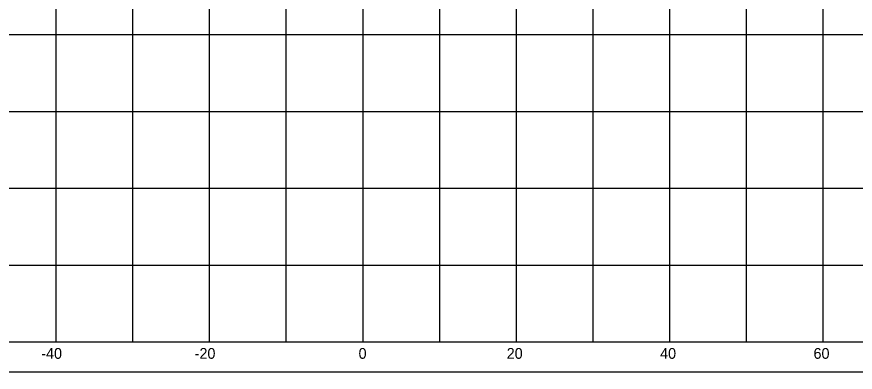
# Model space of a CAD drawing. Extents: x 1131015 to 1136271, y 133453 to 174329.
# Drawn here: x 1132295.3 to 1132404.6, y 163607.7 to 163654 of the extents above; entities that cross this region are included whole.
import ezdxf

# ---------------------------------------------------------------- set-up
doc = ezdxf.new("R2010")
doc.units = 0
for name, color, linetype in [('DESIGN - SHEET - Corner Text', 7, 'Continuous'), ('DESIGN - SHEET - Linework', 7, 'Continuous'), ('DESIGN - SHEET - Plot Shape', 7, 'Continuous')]:
    doc.layers.add(name, color=color, linetype=linetype)

msp = doc.modelspace()

# ---------------------------------------------------------------- linework, layer by layer
at = {"layer": 'DESIGN - SHEET - Linework'}
for p, q in [((1132300.46, 163611.66), (1132300.46, 163821.66)), ((1132310.46, 163611.66), (1132310.46, 163821.66)), ((1132320.46, 163611.66), (1132320.46, 163821.66)), ((1132330.46, 163611.66), (1132330.46, 163821.66)), ((1132340.46, 163611.66), (1132340.46, 163821.66)), ((1132350.46, 163611.66), (1132350.46, 163821.66)), ((1132360.46, 163611.66), (1132360.46, 163821.66)), ((1132370.46, 163611.66), (1132370.46, 163821.66)), ((1132380.46, 163611.66), (1132380.46, 163821.66)), ((1132390.46, 163611.66), (1132390.46, 163821.66)), ((1132400.46, 163611.66), (1132400.46, 163821.66)), ((1132190.46, 163651.66), (1132490.46, 163651.66)), ((1132190.46, 163641.66), (1132490.46, 163641.66)), ((1132190.46, 163631.66), (1132490.46, 163631.66)), ((1132190.46, 163621.66), (1132490.46, 163621.66))]:
    msp.add_line(p, q, dxfattribs=at)
msp.add_lwpolyline([(1132190.46, 163821.66), (1132190.46, 163611.66), (1132490.46, 163611.66), (1132490.46, 163821.66)], dxfattribs=at)
at = {"layer": 'DESIGN - SHEET - Plot Shape'}
msp.add_lwpolyline([(1132170.46, 163825.6), (1132510.46, 163825.6), (1132510.46, 163607.72), (1132170.46, 163607.72)], close=True, dxfattribs=at)

# ---------------------------------------------------------------- texts
at = {"layer": 'DESIGN - SHEET - Corner Text'}
for s, p in [('-40', (1132298.51, 163609.46)), ('-20', (1132318.51, 163609.46)), ('0', (1132339.88, 163609.46)), ('20', (1132359.19, 163609.46)), ('40', (1132379.19, 163609.46)), ('60', (1132399.19, 163609.46))]:
    msp.add_text(s, height=1.4, dxfattribs=at).set_placement(p)

doc.saveas('drawing.dxf')
